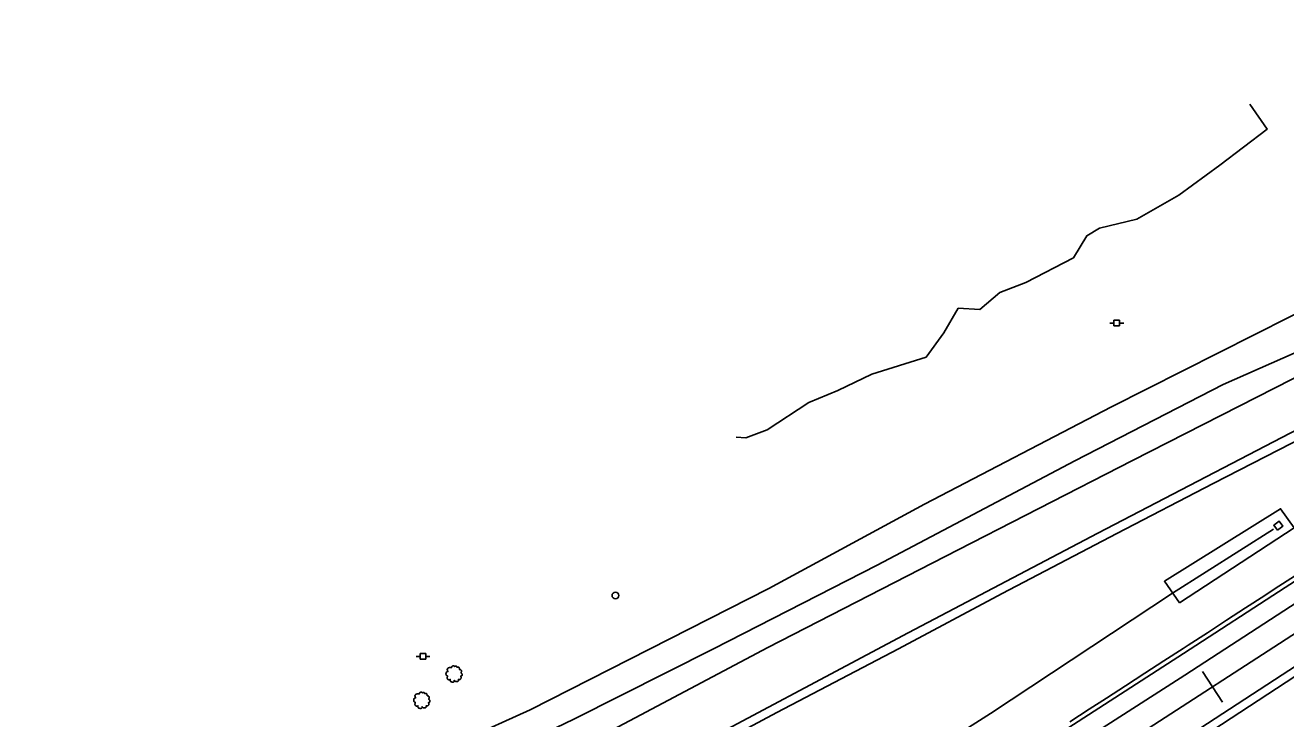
# Model space of a CAD drawing. Extents: x 1901471 to 1963503, y 756461 to 799997.
# Drawn here: x 1918267 to 1918819, y 766354 to 766658 of the extents above; entities that cross this region are included whole.
import ezdxf

# ---------------------------------------------------------------- set-up
doc = ezdxf.new("R2010")
doc.units = 0
for name, color, linetype in [('Default', 7, 'Continuous'), ('RD_DTM_BkLn1', 7, 'Continuous'), ('RD_EX_DR_ErosCtrl', 7, 'Continuous'), ('RD_EX_DR_Inlet', 7, 'Continuous'), ('RD_EX_H2O', 7, 'Continuous'), ('RD_EX_Misc', 7, 'Continuous'), ('RD_EX_Road', 7, 'Continuous'), ('RD_EX_UT', 7, 'Continuous'), ('RD_EX_VEG', 7, 'Continuous'), ('RD_HC_Cl', 7, 'Continuous'), ('RD_HC_Data_Tic', 7, 'Continuous')]:
    doc.layers.add(name, color=color, linetype=linetype)

# ---------------------------------------------------------------- blocks, each defined once
blk = doc.blocks.new('PP')
at = {"layer": 'RD_EX_UT'}
for p, q in [((2.490916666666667, 2.5090833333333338), (-2.5090833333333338, 2.5090833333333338)), ((-2.5090833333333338, 2.5090833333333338), (-2.5090833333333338, -2.490916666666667)), ((2.490916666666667, -2.490916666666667), (2.490916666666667, 2.5090833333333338)), ((-5.940166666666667, -0.053333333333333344), (-2.4710000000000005, -0.053333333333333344)), ((-2.5090833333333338, -2.490916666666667), (2.490916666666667, -2.490916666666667)), ((2.4194166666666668, -0.053333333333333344), (6.0598333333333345, -0.053333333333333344))]:
    blk.add_line(p, q, dxfattribs=at)
blk = doc.blocks.new('POST')
at = {"layer": 'Default'}
for centre, start, end in [((7.776250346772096e-18, 0), 90.00000000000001, 270), ((-7.776250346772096e-18, 0), 270, 90)]:
    blk.add_arc(centre, 0.12700000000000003, start, end, dxfattribs=at)
blk = doc.blocks.new('T2')
at = {"layer": 'RD_EX_VEG'}
for points in [[(0.05233333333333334, 7.213166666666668), (-0.24750000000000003, 7.238166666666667), (-0.5723333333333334, 7.138166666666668), (-0.8222500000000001, 7.038250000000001), (-1.0471666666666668, 6.963250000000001), (-1.2720833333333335, 6.863250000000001), (-1.5719166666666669, 6.688416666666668), (-1.7968333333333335, 6.488416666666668), (-1.9218333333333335, 6.2385833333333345), (-1.9718333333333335, 6.013666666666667), (-2.0217500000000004, 5.738833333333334), (-2.0217500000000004, 5.563833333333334), (-2.146666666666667, 5.538833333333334), (-2.296666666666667, 5.563833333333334), (-2.5465000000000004, 5.638833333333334), (-2.796416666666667, 5.638833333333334), (-3.0463333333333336, 5.638833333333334), (-3.3961666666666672, 5.613833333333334), (-3.7460000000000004, 5.613833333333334), (-4.020833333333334, 5.563833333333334), (-4.345750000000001, 5.513916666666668), (-4.720583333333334, 5.389000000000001), (-5.0704166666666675, 5.264000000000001), (-5.37025, 5.014083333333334), (-5.620166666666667, 4.539333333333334), (-5.745166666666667, 4.189500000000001), (-5.895083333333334, 3.9395833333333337), (-5.745166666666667, 3.489833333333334), (-5.570166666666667, 3.139916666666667), (-5.545250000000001, 2.9400000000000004), (-5.470250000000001, 2.5152500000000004), (-5.37025, 2.2903333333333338), (-5.245333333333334, 2.0903333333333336), (-5.320250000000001, 2.065416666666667), (-5.695166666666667, 2.015416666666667), (-5.995000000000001, 1.9155000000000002), (-6.419833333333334, 1.6905833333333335), (-6.644750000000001, 1.465666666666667), (-6.744750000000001, 1.1407500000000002), (-6.769666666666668, 0.7909166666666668), (-6.869583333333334, 0.5910833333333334), (-6.944583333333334, 0.3161666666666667), (-6.969583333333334, 0.2411666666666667), (-7.019583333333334, -0.08366666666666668), (-6.9195833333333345, -0.5335000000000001), (-6.894583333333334, -0.8833333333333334), (-6.769666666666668, -1.1082500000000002), (-6.619750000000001, -1.2830833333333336), (-6.444833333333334, -1.5330000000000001), (-6.045000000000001, -1.7579166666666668), (-5.7201666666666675, -1.8579166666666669), (-5.520250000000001, -1.8828333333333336), (-5.695166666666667, -2.382666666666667), (-5.745166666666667, -2.7325000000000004), (-5.870083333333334, -3.132333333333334), (-5.870083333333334, -3.2072500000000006), (-5.920000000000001, -3.682083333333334), (-5.770166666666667, -4.007000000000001), (-5.695166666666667, -4.38175), (-5.520250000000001, -4.606666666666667), (-5.245333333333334, -4.906583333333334), (-4.9205000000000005, -5.131416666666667), (-4.420666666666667, -5.256416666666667), (-4.020833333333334, -5.231416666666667), (-3.4460833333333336, -5.056500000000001), (-3.1962500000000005, -4.9815000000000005), (-3.2212500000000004, -5.156416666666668), (-3.1962500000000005, -5.531333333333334), (-3.1962500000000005, -5.956083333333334), (-3.0463333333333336, -6.280916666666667), (-2.946333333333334, -6.555833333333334), (-2.796416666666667, -6.805750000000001), (-2.4715000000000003, -7.030583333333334), (-2.07175, -7.1055833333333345), (-1.6469166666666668, -7.2555000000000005), (-1.1970833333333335, -7.330500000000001), (-0.6973333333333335, -7.355500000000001), (-0.09758333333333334, -7.205583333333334), (0.17725000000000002, -7.080583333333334), (0.27725000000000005, -6.905666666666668), (0.47716666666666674, -6.530833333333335), (0.4271666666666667, -6.3059166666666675), (0.4521666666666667, -5.706166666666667), (0.5520833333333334, -5.881166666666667), (0.7270833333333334, -6.231000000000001), (1.2268333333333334, -6.530833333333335), (1.626666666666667, -6.705750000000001), (2.101416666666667, -6.8557500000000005), (2.4013333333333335, -6.930666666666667), (2.8760833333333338, -6.8557500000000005), (3.2510000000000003, -6.780750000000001), (3.6257500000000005, -6.655750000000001), (3.9256666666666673, -6.380916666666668), (4.100583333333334, -6.106000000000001), (4.1505833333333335, -5.831166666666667), (4.2255, -5.456333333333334), (4.275500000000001, -5.281416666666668)], [(4.275500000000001, -5.281416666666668), (4.200583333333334, -5.106416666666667), (4.1505833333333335, -4.856583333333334), (4.2255, -4.881583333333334), (4.4004166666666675, -4.931583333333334), (4.675333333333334, -5.056500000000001), (4.900250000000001, -5.131416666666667), (5.225083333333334, -5.106416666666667), (5.500000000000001, -5.006500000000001), (5.949750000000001, -4.731583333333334), (6.224666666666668, -4.256833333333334), (6.499500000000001, -3.8570000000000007), (6.5745000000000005, -3.5321666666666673), (6.524500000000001, -3.3072500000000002), (6.499500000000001, -2.8075000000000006), (6.299583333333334, -2.5575833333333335), (6.249583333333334, -2.432666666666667), (6.1496666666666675, -2.0328333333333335), (6.224666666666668, -1.9828333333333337), (6.499500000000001, -1.9328333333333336), (6.874333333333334, -1.8079166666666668), (7.149250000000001, -1.6830000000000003), (7.374166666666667, -1.5080000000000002), (7.449083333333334, -1.2830833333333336), (7.424166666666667, -0.8833333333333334), (7.4740833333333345, -0.48350000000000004), (7.399166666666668, -0.3335), (7.299166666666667, -0.1836666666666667), (7.224166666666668, 0.016333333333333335), (7.074250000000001, 0.16616666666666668), (6.974333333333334, 0.3161666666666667), (6.874333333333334, 0.41608333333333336), (6.749416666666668, 0.5660833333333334), (6.5745000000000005, 0.6910000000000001), (6.424583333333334, 0.7410000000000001), (6.374583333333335, 0.8909166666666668), (6.524500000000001, 1.0908333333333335), (6.5745000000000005, 1.1907500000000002), (6.599416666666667, 1.4156666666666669), (6.824416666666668, 1.7655000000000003), (6.874333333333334, 2.1653333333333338), (6.824416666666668, 2.590166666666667), (6.774416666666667, 2.8650833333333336), (6.624416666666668, 3.139916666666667), (6.424583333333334, 3.3898333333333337), (6.299583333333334, 3.5647500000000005), (6.124666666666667, 3.689666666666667), (5.799833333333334, 3.814666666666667), (5.549916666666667, 3.864583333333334), (5.200083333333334, 3.864583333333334), (5.000166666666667, 3.9145833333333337), (5.025166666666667, 3.964583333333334), (5.025166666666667, 4.1145000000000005), (5.025166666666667, 4.389416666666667), (4.950166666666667, 4.839166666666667), (4.800250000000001, 5.339), (4.800250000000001, 5.364000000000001), (4.7002500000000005, 5.613833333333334), (4.475416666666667, 5.813750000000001), (4.3005, 5.913666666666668), (4.100583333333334, 6.038666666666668), (3.850666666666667, 6.063666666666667), (3.5508333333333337, 6.063666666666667), (3.2759166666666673, 6.013666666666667), (3.0760000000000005, 5.913666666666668), (2.9010833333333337, 5.788750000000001), (2.8260833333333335, 5.938666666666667), (2.726166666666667, 6.2385833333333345), (2.676166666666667, 6.3885000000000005), (2.52625, 6.563416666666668), (2.301416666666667, 6.7633333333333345), (1.8515000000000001, 6.888250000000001), (1.2268333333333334, 6.813333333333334), (0.9269166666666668, 6.613416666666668), (0.7770000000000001, 6.438500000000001), (0.7270833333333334, 6.563416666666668), (0.5270833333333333, 6.7633333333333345), (0.4271666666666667, 6.938250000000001), (0.25225000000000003, 7.063250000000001), (0.10233333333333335, 7.163166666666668), (0.0023333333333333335, 7.213166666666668)]]:
    blk.add_spline(points, degree=3, dxfattribs=at)

msp = doc.modelspace()

# ---------------------------------------------------------------- linework, layer by layer
at = {"layer": 'RD_DTM_BkLn1'}
msp.add_lwpolyline([(1918724.4299370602, 766352.9749871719), (1918732.8295650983, 766358.3969693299), (1918740.4177246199, 766363.2951464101), (1918748.8114208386, 766368.7254367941), (1918757.205117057, 766374.1557271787), (1918765.5988132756, 766379.5860175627), (1918773.992509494, 766385.0163079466), (1918776.26813298, 766386.4885194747), (1918784.6570532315, 766391.927459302), (1918793.045973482, 766397.36639913), (1918801.4348937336, 766402.8053389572), (1918809.8238139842, 766408.2442787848), (1918814.4502727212, 766411.2438341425), (1918822.8575572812, 766416.6558038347)], dxfattribs=at)
at = {"layer": 'RD_EX_DR_ErosCtrl'}
msp.add_lwpolyline([(1918772.4800000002, 766404.9600000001), (1918765.8400000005, 766414.4800000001), (1918816.7700000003, 766446.2100000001), (1918822.6800000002, 766437.8500000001)], close=True, dxfattribs=at)
at = {"layer": 'RD_EX_DR_Inlet'}
msp.add_lwpolyline([(1918815.4700000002, 766436.8400000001), (1918813.7800000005, 766439.0000000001), (1918816.0800000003, 766440.7900000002), (1918817.7700000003, 766438.6200000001)], close=True, dxfattribs=at)
at = {"layer": 'RD_EX_H2O'}
for points in [[(1917888.3600000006, 765871.7800000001), (1917930.9900000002, 765895.1600000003), (1917957.4100000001, 765915.57), (1918017.4800000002, 765955.8500000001), (1918096.6500000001, 766004.81), (1918127.4900000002, 766034.5100000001), (1918156.5300000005, 766075.4700000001), (1918195.2600000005, 766132.07), (1918233.9800000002, 766200.58), (1918262.2800000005, 766238.1900000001), (1918279.7800000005, 766254.7600000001), (1918305.1000000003, 766275.6100000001), (1918337.8700000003, 766292.7400000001), (1918377.3400000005, 766310.2400000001), (1918429.8400000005, 766331.8400000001), (1918487.9300000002, 766358.0900000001), (1918592.5600000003, 766411.3400000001), (1918660.7100000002, 766448.2000000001), (1918742.6300000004, 766490.8400000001), (1918852.1000000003, 766545.9500000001), (1918928.4300000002, 766582.4400000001), (1918962.1800000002, 766598.56), (1919008.0800000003, 766622.9500000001)], [(1918813.5900000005, 766437.2700000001), (1918769.4600000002, 766409.2900000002), (1918689.6700000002, 766356.56), (1918610.6200000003, 766306.2800000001), (1918550.3200000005, 766267.4000000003), (1918515.3100000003, 766244.56), (1918502.6000000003, 766239.6700000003), (1918493.5700000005, 766232.1000000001), (1918470.1100000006, 766216.2200000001), (1918421.9800000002, 766184.9500000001), (1918386.5600000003, 766163.4500000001)]]:
    msp.add_lwpolyline(points, dxfattribs=at)
at = {"layer": 'RD_EX_Road'}
for points in [[(1918843.9000000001, 766523.6800000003), (1918791.6200000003, 766500.5900000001), (1918726.6300000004, 766467.1200000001), (1918639.9000000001, 766421.56), (1918568.3200000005, 766384.9100000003), (1918507.0000000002, 766354.0100000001), (1918440.0600000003, 766321.7600000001), (1918388.0300000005, 766298.06), (1918341.3600000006, 766275.9500000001), (1918313.7600000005, 766259.0900000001), (1918292.2600000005, 766242.2400000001), (1918269.2900000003, 766219.5200000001), (1918251.4600000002, 766193.7400000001)], [(1918829.5900000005, 766506.9000000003), (1918751.9100000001, 766467.33), (1918669.8200000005, 766425.3), (1918592.1300000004, 766385.4000000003), (1918497.4800000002, 766335.3800000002), (1918392.0500000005, 766280.4700000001), (1918344.0700000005, 766255.0900000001), (1918321.8800000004, 766241.2200000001), (1918297.7200000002, 766220.9800000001), (1918277.4900000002, 766199.1900000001), (1918260.8400000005, 766175.8600000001)], [(1918842.8100000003, 766490.7500000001), (1918736.7300000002, 766435.5000000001), (1918653.5000000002, 766391.8500000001), (1918547.0900000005, 766335.3), (1918474.4700000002, 766298.1700000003), (1918421.7500000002, 766268.4700000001), (1918420.6100000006, 766265.8600000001), (1918421.1000000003, 766263.7400000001), (1918423.2200000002, 766261.6200000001), (1918426.6500000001, 766260.31), (1918455.5400000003, 766259.82), (1918455.3700000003, 766239.0900000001), (1918384.5400000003, 766240.07), (1918384.7100000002, 766242.4400000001), (1918375.5700000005, 766240.4800000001), (1918361.0400000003, 766234.6100000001), (1918345.8700000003, 766224.81), (1918323.0200000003, 766206.8600000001), (1918304.9000000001, 766188.83), (1918293.4800000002, 766175.1200000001), (1918281.4000000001, 766157.6600000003), (1918268.3500000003, 766135.55), (1918252.1900000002, 766110.2500000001)], [(1918465.9700000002, 766287.7000000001), (1918493.5500000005, 766302.05), (1918535.0900000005, 766324.3800000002), (1918595.9800000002, 766356.9500000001), (1918649.3100000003, 766384.83), (1918694.7600000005, 766409.08), (1918744.9800000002, 766435.31), (1918787.2200000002, 766457.2100000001), (1918838.7300000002, 766483.7100000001)], [(1918866.6600000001, 766442.55), (1918818.7900000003, 766411.7200000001), (1918774.2100000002, 766382.8800000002), (1918728.0700000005, 766353.0900000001), (1918684.7900000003, 766325.2900000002), (1918641.0800000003, 766296.9800000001), (1918594.6700000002, 766267.1000000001), (1918551.6600000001, 766239.82), (1918504.9900000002, 766210.0300000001), (1918444.4600000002, 766171.1700000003), (1918413.9300000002, 766151.1400000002), (1918370.3000000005, 766122.82), (1918332.2300000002, 766097.8900000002), (1918291.5500000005, 766071.9100000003), (1918250.8700000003, 766045.33)], [(1917863.0800000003, 765785.7900000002), (1917979.9500000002, 765861.1400000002), (1918100.1100000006, 765938.4400000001), (1918188.2800000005, 765995.1900000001), (1918268.0800000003, 766046.5200000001), (1918337.9300000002, 766091.8), (1918427.2000000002, 766149.6600000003), (1918517.4500000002, 766208.0000000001), (1918605.4100000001, 766264.3900000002), (1918696.64, 766323.2200000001), (1918774.8100000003, 766373.4000000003), (1918858.7000000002, 766427.83)], [(1917768.9700000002, 765692.9000000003), (1917871.4900000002, 765758.82), (1917977.7000000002, 765827.6100000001), (1918085.7600000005, 765897.6400000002), (1918100.1100000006, 765906.7600000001), (1918152.2700000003, 765939.6600000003), (1918221.4100000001, 765983.7600000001), (1918349.1800000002, 766066.4600000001), (1918434.2000000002, 766121.7900000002), (1918541.4500000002, 766190.57), (1918668.7300000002, 766273.5100000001), (1918763.0300000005, 766333.4800000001), (1918863.2000000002, 766399.08)], [(1917792.14, 765712.07), (1917872.1000000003, 765763.4400000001), (1917964.9900000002, 765823.4100000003), (1918051.7200000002, 765879.4900000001), (1918099.4900000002, 765910.3500000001), (1918168.3700000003, 765954.7200000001), (1918239.0300000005, 766000.1700000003), (1918315.9000000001, 766050.0300000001), (1918389.8300000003, 766097.7600000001), (1918475.1800000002, 766152.8400000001), (1918551.8800000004, 766202.5400000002), (1918626.7900000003, 766250.2700000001), (1918698.9300000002, 766296.8600000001), (1918758.6600000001, 766335.3), (1918840.0900000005, 766388.2600000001)]]:
    msp.add_lwpolyline(points, dxfattribs=at)
at = {"layer": 'RD_EX_VEG'}
msp.add_lwpolyline([(1918803.2500000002, 766623.32), (1918810.9200000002, 766612.4800000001), (1918790.1900000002, 766596.7200000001), (1918772.2300000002, 766583.4600000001), (1918753.7100000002, 766572.9500000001), (1918737.4000000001, 766569.08), (1918731.8700000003, 766565.7700000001), (1918726.0700000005, 766556.0900000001), (1918705.0700000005, 766545.31), (1918693.7300000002, 766540.8900000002), (1918684.89, 766533.4300000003), (1918675.4900000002, 766533.9800000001), (1918669.14, 766523.2000000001), (1918661.4000000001, 766512.56), (1918637.6300000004, 766505.1000000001), (1918622.7000000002, 766497.9200000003), (1918609.9900000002, 766492.6600000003), (1918591.7500000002, 766480.7800000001), (1918582.3500000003, 766477.1900000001), (1918578.1500000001, 766477.58)], dxfattribs=at)
at = {"layer": 'RD_HC_Cl'}
msp.add_line((1926729.5176193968, 771495.9286460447), (1917217.2707724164, 765354.9153898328), dxfattribs=at)
at = {"layer": 'RD_HC_Data_Tic'}
for q in [(1918782.566284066, 766374.9771256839), (1918791.2443844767, 766361.53500631)]:
    msp.add_line((1918786.9053342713, 766368.256065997), q, dxfattribs=at)

# ---------------------------------------------------------------- block references
at = {"layer": 'Default', "xscale": 0.5039370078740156, "yscale": 0.5039370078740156}
for p in [(1918744.9800000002, 766527.5200000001), (1918440.9600000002, 766381.57)]:
    msp.add_blockref('PP', p, dxfattribs=at)
at = {"layer": 'RD_EX_Misc', "xscale": 11.811023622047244, "yscale": 11.811023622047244}
msp.add_blockref('POST', (1918525.2800000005, 766408.2200000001), dxfattribs=at)
at = {"layer": 'RD_EX_VEG', "xscale": 0.4921259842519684, "yscale": 0.4921259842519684}
for p in [(1918454.4500000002, 766373.9100000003), (1918440.3100000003, 766362.3700000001)]:
    msp.add_blockref('T2', p, dxfattribs=at)

doc.saveas('drawing.dxf')
